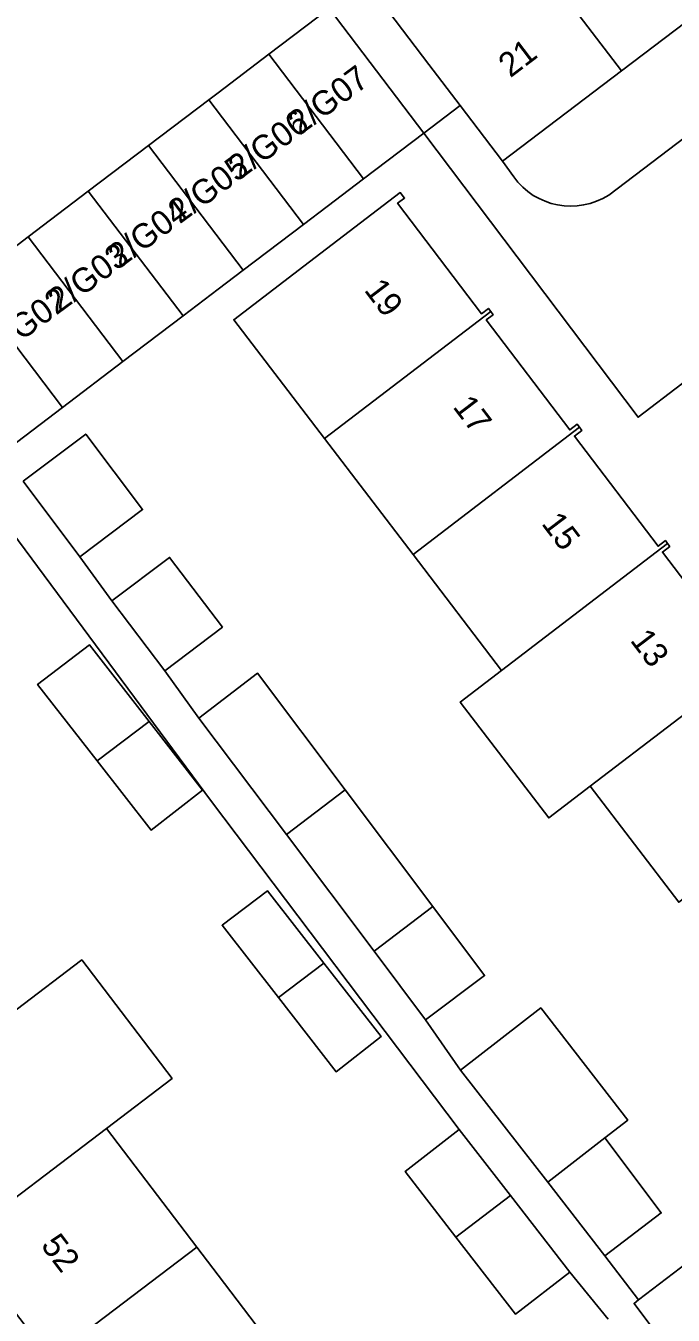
# Model space of a CAD drawing. Extents: x 160030 to 160839, y 385325 to 386450.
# Drawn here: x 160492.1 to 160518.7, y 385518 to 385571 of the extents above; entities that cross this region are included whole.
import ezdxf

# ---------------------------------------------------------------- set-up
doc = ezdxf.new("R2010")
doc.units = 0
for name, color, linetype in [('IMGEO_Erf', 7, 'Continuous'), ('IMGEO_Pand', 7, 'Continuous'), ('IMGEO_Pand_nummerreeks', 7, 'Continuous'), ('IMGEO_Rijbaan_lokaal_open', 7, 'Continuous'), ('IMGEO_Voetpad_open', 7, 'Continuous')]:
    doc.layers.add(name, color=color, linetype=linetype)

msp = doc.modelspace()

# ---------------------------------------------------------------- linework, layer by layer
at = {"layer": 'IMGEO_Erf'}
for points in [[(160570.612, 385608.202), (160569.688, 385609.54), (160564.787, 385605.812), (160559.929, 385602.117), (160555.119, 385598.458), (160550.31, 385594.8), (160545.5, 385591.141), (160540.691, 385587.483), (160535.881, 385583.825), (160531.071, 385580.166), (160526.262, 385576.508), (160521.452, 385572.849), (160516.589, 385569.15), (160511.694, 385565.427), (160512.156, 385564.786)], [(160516.064, 385564.038), (160542.084, 385583.823), (160548.164, 385588.386)], [(160546.817, 385519.818), (160519.066, 385556.27), (160517.273, 385554.899), (160508.463, 385566.591), (160505.987, 385564.71), (160504.482, 385563.567), (160503.511, 385562.829), (160501.034, 385560.948), (160500, 385560.162), (160498.558, 385559.067), (160496.082, 385557.185), (160493.605, 385555.304), (160491.129, 385553.423)], [(160518.946, 385534.949), (160515.303, 385539.717), (160513.599, 385538.414), (160509.957, 385543.183), (160511.661, 385544.485), (160508.018, 385549.254), (160504.377, 385554.02), (160500.643, 385558.909), (160503.522, 385561.108), (160507.495, 385564.143), (160507.667, 385563.917), (160507.383, 385563.7), (160510.832, 385559.156), (160511.116, 385559.372), (160511.213, 385559.245), (160511.31, 385559.118), (160511.026, 385558.9), (160514.46, 385554.376), (160514.769, 385554.612), (160514.866, 385554.485), (160514.963, 385554.358), (160514.654, 385554.121), (160518.093, 385549.59), (160518.395, 385549.821), (160518.488, 385549.7), (160518.576, 385549.585), (160518.273, 385549.353), (160521.715, 385544.818)], [(160516.042, 385517.796), (160514.466, 385519.728), (160512.237, 385517.999), (160509.776, 385521.172), (160507.689, 385523.863), (160509.919, 385525.592), (160499.726, 385539.086), (160486.228, 385557.31)], [(160491.983, 385552.267), (160494.561, 385554.205), (160496.896, 385551.099), (160494.318, 385549.161), (160495.637, 385547.341), (160498.003, 385549.134), (160500.18, 385546.263), (160497.813, 385544.469), (160499.214, 385542.524), (160501.625, 385544.367), (160505.226, 385539.57), (160508.829, 385534.77), (160510.959, 385531.932), (160508.532, 385530.11), (160509.975, 385528.038), (160513.267, 385530.596), (160516.849, 385525.986), (160515.909, 385525.256), (160518.224, 385522.168), (160515.909, 385520.4), (160517.295, 385518.584), (160519.594, 385520.34), (160523.194, 385515.539)], [(160491.692, 385530.517), (160494.396, 385532.576), (160498.11, 385527.697), (160495.407, 385525.64), (160499.121, 385520.763), (160500, 385519.609), (160502.832, 385515.885)]]:
    msp.add_lwpolyline(points, dxfattribs=at)
for points in [[(160495.027, 385540.761), (160492.58, 385543.906), (160494.714, 385545.53), (160497.16, 385542.385), (160499.357, 385539.561), (160497.242, 385537.915)], [(160502.03, 385535.422), (160504.347, 385532.445), (160506.704, 385529.418), (160504.851, 385527.975), (160502.479, 385531.023), (160500.161, 385533.999)]]:
    msp.add_lwpolyline(points, close=True, dxfattribs=at)
msp.add_arc((160514.505, 385566.477), 2.894, 215.743, 302.586, dxfattribs=at)
at = {"layer": 'IMGEO_Pand'}
for points in [[(160516.775, 385578.998), (160511.909, 385575.297), (160516.589, 385569.15), (160521.452, 385572.849)], [(160511.694, 385565.427), (160516.589, 385569.15), (160511.909, 385575.297), (160507.017, 385571.576), (160508.667, 385569.406), (160509.95, 385567.72)], [(160508.463, 385566.591), (160504.567, 385571.72), (160502.091, 385569.839), (160505.987, 385564.71)], [(160504.482, 385563.567), (160505.987, 385564.71), (160502.091, 385569.839), (160500, 385568.251), (160499.614, 385567.958), (160503.511, 385562.829)], [(160503.511, 385562.829), (160499.614, 385567.958), (160497.138, 385566.077), (160501.034, 385560.948)], [(160500, 385560.162), (160501.034, 385560.948), (160497.138, 385566.077), (160494.662, 385564.196), (160498.558, 385559.067)], [(160498.558, 385559.067), (160494.662, 385564.196), (160492.186, 385562.314), (160496.082, 385557.185)], [(160507.383, 385563.7), (160507.667, 385563.917), (160507.495, 385564.143), (160503.522, 385561.108), (160500.643, 385558.909), (160504.377, 385554.02), (160511.213, 385559.245), (160511.116, 385559.372), (160510.832, 385559.156)], [(160496.082, 385557.185), (160492.186, 385562.314), (160489.709, 385560.433), (160493.605, 385555.304)], [(160491.129, 385553.423), (160493.605, 385555.304), (160489.709, 385560.433), (160487.233, 385558.552), (160490.257, 385554.571)], [(160511.026, 385558.9), (160511.31, 385559.118), (160511.213, 385559.245), (160504.377, 385554.02), (160508.018, 385549.254), (160514.866, 385554.485), (160514.769, 385554.612), (160514.46, 385554.376)], [(160491.983, 385552.267), (160494.318, 385549.161), (160496.896, 385551.099), (160494.561, 385554.205)], [(160514.654, 385554.121), (160514.963, 385554.358), (160514.866, 385554.485), (160508.018, 385549.254), (160511.661, 385544.485), (160518.488, 385549.7), (160518.395, 385549.821), (160518.093, 385549.59)], [(160522.123, 385544.928), (160522.026, 385545.055), (160521.715, 385544.818), (160518.273, 385549.353), (160518.576, 385549.585), (160518.488, 385549.7), (160511.661, 385544.485), (160509.957, 385543.183), (160513.599, 385538.414), (160515.303, 385539.717)], [(160495.637, 385547.341), (160497.813, 385544.469), (160500.18, 385546.263), (160498.003, 385549.134)], [(160495.027, 385540.761), (160497.16, 385542.385), (160494.714, 385545.53), (160492.58, 385543.906)], [(160521.909, 385544.563), (160522.22, 385544.801), (160522.123, 385544.928), (160515.303, 385539.717), (160518.946, 385534.949), (160525.763, 385540.158), (160525.666, 385540.285), (160525.343, 385540.038)], [(160502.814, 385537.727), (160505.226, 385539.57), (160501.625, 385544.367), (160499.214, 385542.524)], [(160497.16, 385542.385), (160495.027, 385540.761), (160497.242, 385537.915), (160499.357, 385539.561)], [(160505.226, 385539.57), (160502.814, 385537.727), (160506.417, 385532.927), (160508.829, 385534.77)], [(160502.479, 385531.023), (160504.347, 385532.445), (160502.03, 385535.422), (160500.161, 385533.999)], [(160508.829, 385534.77), (160506.417, 385532.927), (160508.532, 385530.11), (160510.959, 385531.932)], [(160491.692, 385530.517), (160485.671, 385525.934), (160489.386, 385521.057), (160495.407, 385525.64), (160498.11, 385527.697), (160494.396, 385532.576)], [(160504.347, 385532.445), (160502.479, 385531.023), (160504.851, 385527.975), (160506.704, 385529.418)], [(160513.267, 385530.596), (160509.975, 385528.038), (160513.557, 385523.428), (160515.909, 385525.256), (160516.849, 385525.986)], [(160499.121, 385520.763), (160495.407, 385525.64), (160489.386, 385521.057), (160493.1, 385516.18)], [(160509.919, 385525.592), (160507.689, 385523.863), (160509.776, 385521.172), (160512.021, 385522.881)], [(160515.909, 385525.256), (160513.557, 385523.428), (160515.909, 385520.4), (160518.224, 385522.168)], [(160512.237, 385517.999), (160514.466, 385519.728), (160512.021, 385522.881), (160509.776, 385521.172)], [(160502.832, 385515.885), (160500, 385519.609), (160499.121, 385520.763), (160493.1, 385516.18), (160496.814, 385511.303), (160500, 385513.729)], [(160519.594, 385520.34), (160517.295, 385518.584), (160517.11, 385518.443), (160520.71, 385513.641), (160523.194, 385515.539)]]:
    msp.add_lwpolyline(points, close=True, dxfattribs=at)
at = {"layer": 'IMGEO_Rijbaan_lokaal_open'}
msp.add_lwpolyline([(160504.567, 385571.72), (160496.589, 385582.29), (160495.041, 385581.104), (160482.263, 385571.356), (160478.458, 385576.33), (160476.184, 385579.322), (160469.192, 385588.563), (160466.255, 385586.22), (160472.748, 385577.368), (160487.233, 385558.552), (160489.709, 385560.433), (160492.186, 385562.314), (160494.662, 385564.196), (160497.138, 385566.077), (160499.614, 385567.958), (160500, 385568.251), (160502.091, 385569.839)], close=True, dxfattribs=at)
at = {"layer": 'IMGEO_Voetpad_open'}
for points in [[(160569.788, 385604.966), (160548.164, 385588.386), (160542.084, 385583.823), (160516.064, 385564.038)], [(160504.567, 385571.72), (160508.463, 385566.591), (160509.95, 385567.72), (160508.667, 385569.406), (160507.017, 385571.576)], [(160512.156, 385564.786), (160511.694, 385565.427), (160509.95, 385567.72), (160508.463, 385566.591), (160517.273, 385554.899), (160519.066, 385556.27), (160522.414, 385558.852)], [(160486.228, 385557.31), (160499.726, 385539.086), (160509.919, 385525.592), (160512.021, 385522.881), (160514.466, 385519.728), (160516.042, 385517.796)], [(160520.71, 385513.641), (160517.11, 385518.443), (160517.295, 385518.584), (160515.909, 385520.4), (160513.557, 385523.428), (160509.975, 385528.038), (160508.532, 385530.11), (160506.417, 385532.927), (160502.814, 385537.727), (160499.214, 385542.524), (160497.813, 385544.469), (160495.637, 385547.341), (160494.318, 385549.161), (160491.983, 385552.267)]]:
    msp.add_lwpolyline(points, dxfattribs=at)
msp.add_arc((160514.505, 385566.477), 2.894, 215.743, 302.586, dxfattribs=at)

# ---------------------------------------------------------------- texts
at = {"layer": 'IMGEO_Pand_nummerreeks'}
for s, rotation, p in [('21', 37.2583, (160512.018, 385568.838)), ('2/G07', 36.442, (160503.357, 385566.473)), ('2/G06', 36.442, (160500.889, 385564.65)), ('2/G05', 36.442, (160498.42, 385562.827)), ('2/G04', 36.442, (160495.951, 385561.004)), ('2/G03', 36.442, (160493.482, 385559.181)), ('19', 307.2019, (160505.977, 385560.126)), ('2/G02', 36.442, (160491.008, 385557.355)), ('17', 307.2019, (160509.623, 385555.322)), ('15', 307.2019, (160513.269, 385550.519)), ('13', 307.2019, (160516.915, 385545.716)), ('52', 307.2573, (160492.681, 385520.822))]:
    msp.add_text(s, height=1, rotation=rotation, dxfattribs=at).set_placement(p)

doc.saveas('drawing.dxf')
